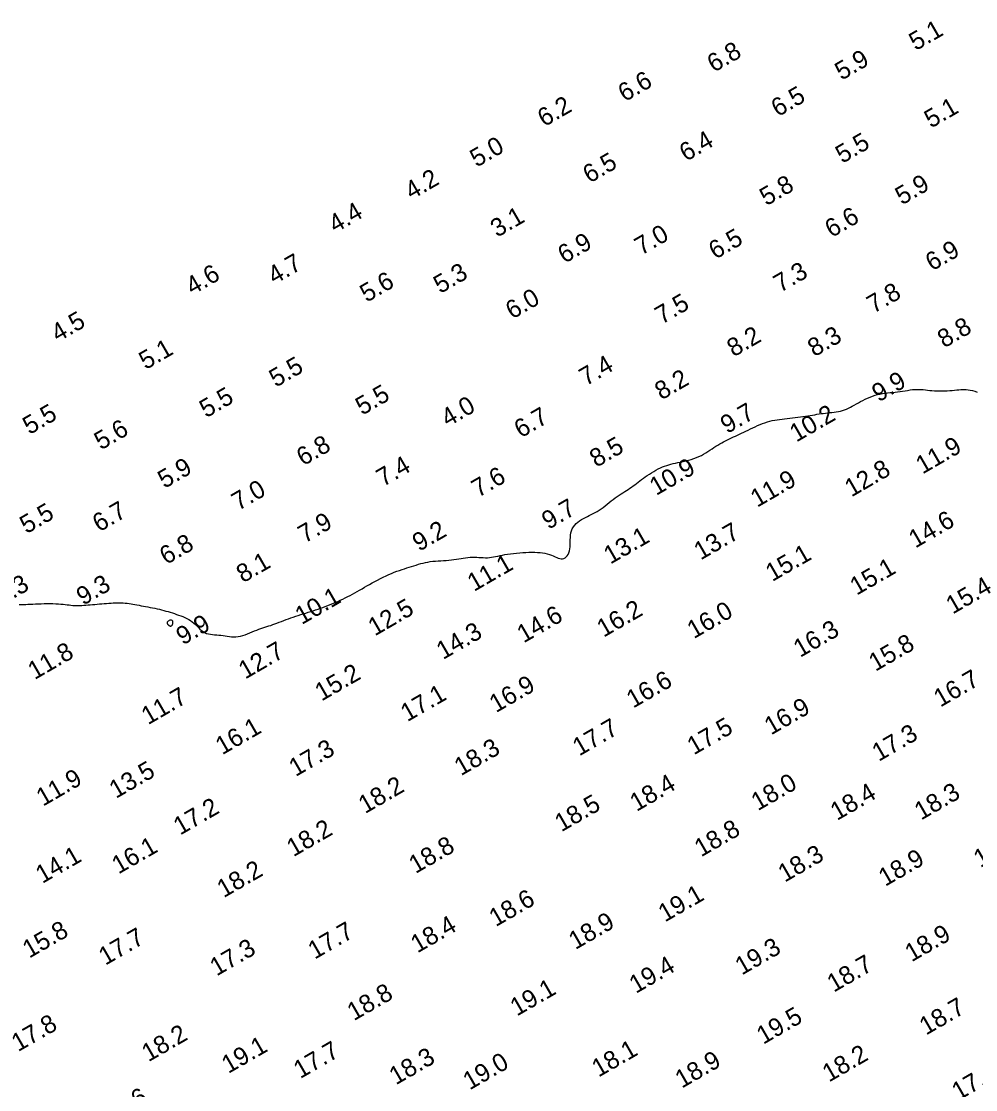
# Model space of a CAD drawing. Extents: x 3024098 to 3056816, y 418252 to 509144.
# Drawn here: x 3031916.7 to 3032181.3, y 418652.7 to 418949 of the extents above; entities that cross this region are included whole.
import ezdxf

# ---------------------------------------------------------------- set-up
doc = ezdxf.new("R2010")
doc.units = 0
doc.layers.add('V-CHAN-CONT-EL10', color=7, linetype='Continuous')
doc.layers.add('V-TOPO-SOUN-0911', color=7, linetype='Continuous')

msp = doc.modelspace()

# ---------------------------------------------------------------- linework, layer by layer
at = {"layer": 'V-CHAN-CONT-EL10'}
msp.add_lwpolyline([(3031916.18, 418787.24), (3031916.76, 418787.25), (3031917.35, 418787.27), (3031917.95, 418787.3), (3031918.57, 418787.33), (3031919.22, 418787.37), (3031919.9, 418787.4), (3031920.63, 418787.43), (3031921.4, 418787.46), (3031922.21, 418787.49), (3031923.03, 418787.51), (3031923.87, 418787.52), (3031924.7, 418787.52), (3031925.51, 418787.5), (3031926.29, 418787.48), (3031927.03, 418787.44), (3031927.71, 418787.39), (3031928.33, 418787.33), (3031928.92, 418787.26), (3031929.47, 418787.19), (3031929.99, 418787.13), (3031930.5, 418787.07), (3031930.99, 418787.01), (3031931.48, 418786.98), (3031931.98, 418786.96), (3031932.49, 418786.96), (3031933.01, 418786.97), (3031933.54, 418787), (3031934.08, 418787.04), (3031934.64, 418787.08), (3031935.22, 418787.13), (3031935.82, 418787.19), (3031936.45, 418787.24), (3031937.09, 418787.3), (3031937.75, 418787.35), (3031938.41, 418787.41), (3031939.08, 418787.46), (3031939.74, 418787.51), (3031940.39, 418787.56), (3031941.02, 418787.61), (3031941.64, 418787.65), (3031942.23, 418787.69), (3031942.81, 418787.71), (3031943.38, 418787.73), (3031943.93, 418787.74), (3031944.47, 418787.74), (3031945.01, 418787.72), (3031945.54, 418787.68), (3031946.08, 418787.62), (3031946.61, 418787.55), (3031947.15, 418787.47), (3031947.69, 418787.37), (3031948.24, 418787.27), (3031948.8, 418787.16), (3031949.37, 418787.04), (3031949.96, 418786.93), (3031950.57, 418786.81), (3031951.19, 418786.7), (3031951.82, 418786.58), (3031952.46, 418786.46), (3031953.1, 418786.33), (3031953.75, 418786.21), (3031954.38, 418786.07), (3031955.01, 418785.93), (3031955.63, 418785.78), (3031956.24, 418785.62), (3031956.84, 418785.46), (3031957.43, 418785.28), (3031958.02, 418785.11), (3031958.6, 418784.92), (3031959.18, 418784.73), (3031959.76, 418784.54), (3031960.34, 418784.35), (3031960.92, 418784.14), (3031961.5, 418783.92), (3031962.06, 418783.68), (3031962.61, 418783.43), (3031963.14, 418783.15), (3031963.65, 418782.83), (3031964.13, 418782.49), (3031964.59, 418782.1), (3031965.02, 418781.7), (3031965.44, 418781.28), (3031965.85, 418780.86), (3031966.26, 418780.46), (3031966.68, 418780.08), (3031967.12, 418779.75), (3031967.59, 418779.48), (3031968.09, 418779.27), (3031968.61, 418779.12), (3031969.16, 418779.01), (3031969.73, 418778.94), (3031970.3, 418778.89), (3031970.89, 418778.85), (3031971.48, 418778.8), (3031972.08, 418778.75), (3031972.66, 418778.67), (3031973.24, 418778.57), (3031973.82, 418778.47), (3031974.41, 418778.39), (3031975, 418778.32), (3031975.59, 418778.28), (3031976.2, 418778.29), (3031976.83, 418778.35), (3031977.46, 418778.47), (3031978.12, 418778.65), (3031978.77, 418778.87), (3031979.44, 418779.12), (3031980.09, 418779.39), (3031980.74, 418779.67), (3031981.37, 418779.94), (3031981.98, 418780.19), (3031982.57, 418780.42), (3031983.14, 418780.62), (3031983.69, 418780.8), (3031984.24, 418780.98), (3031984.78, 418781.15), (3031985.33, 418781.31), (3031985.88, 418781.49), (3031986.44, 418781.68), (3031987.02, 418781.89), (3031987.61, 418782.11), (3031988.22, 418782.34), (3031988.85, 418782.58), (3031989.48, 418782.83), (3031990.13, 418783.08), (3031990.79, 418783.33), (3031991.46, 418783.57), (3031992.14, 418783.8), (3031992.82, 418784.03), (3031993.51, 418784.25), (3031994.2, 418784.47), (3031994.89, 418784.69), (3031995.58, 418784.9), (3031996.27, 418785.11), (3031996.96, 418785.33), (3031997.64, 418785.54), (3031998.31, 418785.76), (3031998.98, 418785.99), (3031999.65, 418786.22), (3032000.32, 418786.46), (3032001, 418786.7), (3032001.67, 418786.96), (3032002.36, 418787.23), (3032003.05, 418787.52), (3032003.75, 418787.81), (3032004.44, 418788.12), (3032005.14, 418788.44), (3032005.84, 418788.76), (3032006.53, 418789.1), (3032007.22, 418789.44), (3032007.89, 418789.79), (3032008.56, 418790.15), (3032009.21, 418790.52), (3032009.86, 418790.88), (3032010.52, 418791.26), (3032011.18, 418791.64), (3032011.85, 418792.03), (3032012.54, 418792.42), (3032013.25, 418792.83), (3032013.98, 418793.23), (3032014.73, 418793.64), (3032015.5, 418794.04), (3032016.28, 418794.44), (3032017.06, 418794.83), (3032017.84, 418795.21), (3032018.62, 418795.56), (3032019.38, 418795.89), (3032020.13, 418796.19), (3032020.86, 418796.47), (3032021.57, 418796.73), (3032022.27, 418796.97), (3032022.96, 418797.19), (3032023.63, 418797.41), (3032024.29, 418797.62), (3032024.94, 418797.82), (3032025.58, 418798.03), (3032026.21, 418798.22), (3032026.84, 418798.42), (3032027.47, 418798.6), (3032028.11, 418798.77), (3032028.76, 418798.92), (3032029.43, 418799.05), (3032030.11, 418799.16), (3032030.82, 418799.25), (3032031.54, 418799.31), (3032032.28, 418799.36), (3032033.03, 418799.4), (3032033.77, 418799.44), (3032034.52, 418799.49), (3032035.25, 418799.54), (3032035.96, 418799.61), (3032036.66, 418799.7), (3032037.33, 418799.81), (3032037.99, 418799.93), (3032038.64, 418800.04), (3032039.27, 418800.16), (3032039.9, 418800.25), (3032040.52, 418800.33), (3032041.14, 418800.38), (3032041.76, 418800.4), (3032042.37, 418800.39), (3032042.99, 418800.36), (3032043.6, 418800.33), (3032044.2, 418800.29), (3032044.8, 418800.26), (3032045.38, 418800.24), (3032045.96, 418800.25), (3032046.52, 418800.3), (3032047.08, 418800.37), (3032047.65, 418800.46), (3032048.22, 418800.57), (3032048.82, 418800.69), (3032049.44, 418800.82), (3032050.1, 418800.96), (3032050.81, 418801.09), (3032051.56, 418801.21), (3032052.35, 418801.33), (3032053.18, 418801.43), (3032054.03, 418801.52), (3032054.89, 418801.6), (3032055.76, 418801.66), (3032056.62, 418801.71), (3032057.46, 418801.74), (3032058.27, 418801.75), (3032059.06, 418801.75), (3032059.82, 418801.72), (3032060.54, 418801.66), (3032061.24, 418801.58), (3032061.9, 418801.47), (3032062.53, 418801.33), (3032063.12, 418801.16), (3032063.68, 418800.95), (3032064.2, 418800.73), (3032064.69, 418800.51), (3032065.15, 418800.3), (3032065.59, 418800.12), (3032066.01, 418799.99), (3032066.4, 418799.91), (3032066.78, 418799.92), (3032067.14, 418800.01), (3032067.48, 418800.18), (3032067.8, 418800.44), (3032068.09, 418800.77), (3032068.34, 418801.16), (3032068.55, 418801.62), (3032068.72, 418802.12), (3032068.84, 418802.68), (3032068.9, 418803.27), (3032068.93, 418803.9), (3032068.93, 418804.54), (3032068.93, 418805.2), (3032068.95, 418805.85), (3032068.99, 418806.5), (3032069.08, 418807.12), (3032069.24, 418807.71), (3032069.47, 418808.26), (3032069.77, 418808.78), (3032070.14, 418809.25), (3032070.56, 418809.69), (3032071.02, 418810.1), (3032071.52, 418810.47), (3032072.03, 418810.81), (3032072.57, 418811.12), (3032073.1, 418811.41), (3032073.65, 418811.68), (3032074.19, 418811.93), (3032074.74, 418812.19), (3032075.29, 418812.46), (3032075.84, 418812.74), (3032076.4, 418813.04), (3032076.95, 418813.38), (3032077.51, 418813.76), (3032078.07, 418814.18), (3032078.63, 418814.61), (3032079.19, 418815.07), (3032079.74, 418815.53), (3032080.29, 418815.98), (3032080.84, 418816.42), (3032081.39, 418816.84), (3032081.93, 418817.23), (3032082.46, 418817.6), (3032082.99, 418817.94), (3032083.51, 418818.27), (3032084.02, 418818.58), (3032084.51, 418818.89), (3032085, 418819.19), (3032085.47, 418819.5), (3032085.92, 418819.82), (3032086.37, 418820.15), (3032086.82, 418820.48), (3032087.26, 418820.82), (3032087.71, 418821.17), (3032088.18, 418821.53), (3032088.67, 418821.9), (3032089.18, 418822.28), (3032089.72, 418822.67), (3032090.28, 418823.05), (3032090.86, 418823.44), (3032091.46, 418823.82), (3032092.07, 418824.18), (3032092.68, 418824.53), (3032093.29, 418824.85), (3032093.89, 418825.14), (3032094.48, 418825.4), (3032095.07, 418825.62), (3032095.65, 418825.82), (3032096.24, 418826), (3032096.84, 418826.17), (3032097.46, 418826.32), (3032098.1, 418826.47), (3032098.77, 418826.62), (3032099.47, 418826.77), (3032100.19, 418826.93), (3032100.94, 418827.11), (3032101.69, 418827.3), (3032102.44, 418827.51), (3032103.18, 418827.74), (3032103.9, 418827.99), (3032104.6, 418828.28), (3032105.26, 418828.59), (3032105.89, 418828.93), (3032106.5, 418829.29), (3032107.09, 418829.66), (3032107.65, 418830.04), (3032108.21, 418830.41), (3032108.75, 418830.78), (3032109.29, 418831.14), (3032109.83, 418831.47), (3032110.36, 418831.79), (3032110.9, 418832.1), (3032111.44, 418832.39), (3032111.97, 418832.67), (3032112.51, 418832.94), (3032113.05, 418833.21), (3032113.6, 418833.47), (3032114.15, 418833.73), (3032114.7, 418833.99), (3032115.26, 418834.25), (3032115.83, 418834.51), (3032116.41, 418834.78), (3032117, 418835.05), (3032117.6, 418835.34), (3032118.22, 418835.63), (3032118.86, 418835.94), (3032119.51, 418836.25), (3032120.17, 418836.56), (3032120.84, 418836.86), (3032121.52, 418837.15), (3032122.2, 418837.43), (3032122.89, 418837.68), (3032123.57, 418837.9), (3032124.25, 418838.09), (3032124.92, 418838.25), (3032125.6, 418838.38), (3032126.28, 418838.49), (3032126.96, 418838.59), (3032127.65, 418838.68), (3032128.35, 418838.76), (3032129.06, 418838.84), (3032129.78, 418838.92), (3032130.51, 418839.01), (3032131.24, 418839.09), (3032131.97, 418839.19), (3032132.7, 418839.28), (3032133.41, 418839.38), (3032134.11, 418839.48), (3032134.79, 418839.58), (3032135.44, 418839.69), (3032136.08, 418839.79), (3032136.69, 418839.9), (3032137.3, 418840), (3032137.89, 418840.1), (3032138.48, 418840.19), (3032139.07, 418840.27), (3032139.66, 418840.35), (3032140.26, 418840.41), (3032140.86, 418840.47), (3032141.46, 418840.54), (3032142.06, 418840.6), (3032142.66, 418840.69), (3032143.25, 418840.79), (3032143.83, 418840.91), (3032144.4, 418841.06), (3032144.95, 418841.25), (3032145.5, 418841.47), (3032146.04, 418841.72), (3032146.57, 418841.98), (3032147.11, 418842.28), (3032147.66, 418842.58), (3032148.23, 418842.9), (3032148.81, 418843.22), (3032149.42, 418843.55), (3032150.04, 418843.87), (3032150.69, 418844.19), (3032151.35, 418844.49), (3032152.02, 418844.78), (3032152.71, 418845.04), (3032153.4, 418845.27), (3032154.09, 418845.47), (3032154.78, 418845.63), (3032155.48, 418845.76), (3032156.17, 418845.85), (3032156.87, 418845.94), (3032157.57, 418846.01), (3032158.26, 418846.07), (3032158.96, 418846.14), (3032159.66, 418846.22), (3032160.36, 418846.32), (3032161.05, 418846.43), (3032161.74, 418846.54), (3032162.42, 418846.65), (3032163.1, 418846.75), (3032163.75, 418846.84), (3032164.4, 418846.9), (3032165.02, 418846.93), (3032165.62, 418846.93), (3032166.21, 418846.91), (3032166.79, 418846.86), (3032167.37, 418846.79), (3032167.96, 418846.72), (3032168.57, 418846.65), (3032169.19, 418846.59), (3032169.85, 418846.54), (3032170.53, 418846.51), (3032171.25, 418846.5), (3032171.98, 418846.51), (3032172.71, 418846.53), (3032173.44, 418846.56), (3032174.14, 418846.6), (3032174.82, 418846.65), (3032175.47, 418846.71), (3032176.06, 418846.76), (3032176.62, 418846.81), (3032177.15, 418846.85), (3032177.67, 418846.87), (3032178.18, 418846.88), (3032178.7, 418846.85), (3032179.24, 418846.8), (3032179.81, 418846.71), (3032180.42, 418846.58), (3032181.06, 418846.4), (3032181.71, 418846.19)], dxfattribs=at)
msp.add_lwpolyline([(3031957.55, 418781.57), (3031957.58, 418781.53), (3031957.62, 418781.49), (3031957.67, 418781.45), (3031957.72, 418781.41), (3031957.77, 418781.37), (3031957.83, 418781.34), (3031957.91, 418781.32), (3031957.99, 418781.3), (3031958.08, 418781.29), (3031958.17, 418781.3), (3031958.27, 418781.33), (3031958.36, 418781.38), (3031958.45, 418781.44), (3031958.54, 418781.53), (3031958.61, 418781.65), (3031958.67, 418781.79), (3031958.71, 418781.95), (3031958.74, 418782.13), (3031958.75, 418782.3), (3031958.74, 418782.48), (3031958.7, 418782.63), (3031958.63, 418782.76), (3031958.54, 418782.86), (3031958.41, 418782.92), (3031958.26, 418782.94), (3031958.1, 418782.92), (3031957.93, 418782.89), (3031957.76, 418782.83), (3031957.6, 418782.75), (3031957.46, 418782.66), (3031957.34, 418782.56), (3031957.26, 418782.46), (3031957.2, 418782.36), (3031957.17, 418782.26), (3031957.17, 418782.16), (3031957.18, 418782.07), (3031957.2, 418781.99), (3031957.23, 418781.91), (3031957.26, 418781.85), (3031957.29, 418781.8), (3031957.32, 418781.76), (3031957.35, 418781.73), (3031957.39, 418781.7), (3031957.42, 418781.68), (3031957.45, 418781.66), (3031957.48, 418781.63), (3031957.51, 418781.61)], close=True, dxfattribs=at)

# ---------------------------------------------------------------- texts
at = {"layer": 'V-TOPO-SOUN-0911'}
for s, p in [('5.1', (3032164.67, 418940.71)), ('6.8', (3032108.72, 418934.69)), ('5.9', (3032144.12, 418932.49)), ('6.6', (3032084.01, 418926.53)), ('6.5', (3032126.46, 418922.36)), ('6.2', (3032061.7, 418919.6)), ('5.1', (3032168.9, 418919.22)), ('5.0', (3032042.95, 418908.38)), ('6.4', (3032101.01, 418909.99)), ('5.5', (3032144.3, 418909.43)), ('6.5', (3032074.26, 418903.95)), ('4.2', (3032024.92, 418899.39)), ('5.8', (3032123.28, 418897.68)), ('5.9', (3032160.85, 418897.91)), ('4.4', (3032003.76, 418890.17)), ('3.1', (3032048.63, 418888.94)), ('6.6', (3032141.36, 418888.86)), ('6.9', (3032067.31, 418881.71)), ('7.0', (3032088.59, 418883.97)), ('6.5', (3032109.13, 418882.85)), ('6.9', (3032169.22, 418879.61)), ('4.7', (3031986.9, 418875.9)), ('4.6', (3031964.16, 418872.95)), ('5.3', (3032032.86, 418873.34)), ('7.3', (3032127.12, 418873.64)), ('5.6', (3032012.46, 418870.92)), ('7.8', (3032152.98, 418867.86)), ('6.0', (3032052.83, 418866.25)), ('7.5', (3032094.27, 418864.84)), ('4.5', (3031926.85, 418859.92)), ('8.8', (3032172.56, 418858.28)), ('8.2', (3032114.2, 418855.79)), ('8.3', (3032136.57, 418855.82)), ('5.1', (3031951.19, 418852.26)), ('5.5', (3031987.28, 418847.36)), ('7.4', (3032073.25, 418847.75)), ('8.2', (3032094.18, 418843.85)), ('9.9', (3032154.39, 418843.26)), ('5.5', (3031967.96, 418838.89)), ('5.5', (3032011.23, 418839.61)), ('5.5', (3031918.98, 418834.23)), ('4.0', (3032034.95, 418836.4)), ('9.7', (3032112.39, 418834.5)), ('6.7', (3032055.21, 418833.31)), ('10.2 ', (3032131.58, 418832.16)), ('5.6', (3031938.8, 418829.97)), ('6.8', (3031994.87, 418825.57)), ('8.5', (3032076.13, 418825.15)), ('11.9 ', (3032166.56, 418823.3)), ('7.4', (3032017.02, 418819.8)), ('5.9', (3031956.42, 418819.31)), ('7.6', (3032043.39, 418816.82)), ('10.9 ', (3032092.74, 418817.36)), ('12.8 ', (3032146.84, 418816.94)), ('11.9 ', (3032120.73, 418814.08)), ('7.0', (3031976.88, 418813.17)), ('6.7', (3031938.31, 418807.23)), ('9.7', (3032062.85, 418807.92)), ('5.5', (3031918.16, 418806.74)), ('14.6 ', (3032164.59, 418802.77)), ('7.9', (3031995.3, 418804.15)), ('9.2', (3032026.99, 418801.85)), ('13.7 ', (3032105.04, 418799.45)), ('13.1 ', (3032080.03, 418798.32)), ('6.8', (3031956.91, 418798.18)), ('8.1', (3031978.19, 418793.14)), ('15.1 ', (3032124.91, 418793.49)), ('11.1 ', (3032042.23, 418790.74)), ('15.1 ', (3032148.3, 418789.69)), ('9.3', (3031911.24, 418786.92)), ('9.3', (3031933.85, 418786.89)), ('15.4 ', (3032174.92, 418784.46)), ('10.1 ', (3031994.46, 418781.55)), ('12.5 ', (3032014.71, 418778.39)), ('14.6 ', (3032055.99, 418776.46)), ('16.2 ', (3032078.14, 418778.03)), ('16.0 ', (3032103.16, 418777.63)), ('9.9', (3031961.51, 418775.87)), ('14.3 ', (3032033.65, 418771.86)), ('16.3 ', (3032132.63, 418772.45)), ('15.8 ', (3032153.5, 418768.58)), ('11.8 ', (3031920.4, 418766.28)), ('12.7 ', (3031978.8, 418766.44)), ('15.2 ', (3031999.96, 418760.34)), ('16.6 ', (3032086.34, 418758.38)), ('16.7 ', (3032171.51, 418758.67)), ('16.9 ', (3032048.32, 418757.13)), ('11.7 ', (3031951.86, 418753.78)), ('17.1 ', (3032023.73, 418754.62)), ('16.9 ', (3032124.56, 418750.93)), ('16.1 ', (3031972.41, 418745.43)), ('17.7 ', (3032071.41, 418745.12)), ('17.5 ', (3032103.16, 418745.41)), ('17.3 ', (3032154.42, 418743.61)), ('17.3 ', (3031992.77, 418739.41)), ('18.3 ', (3032038.61, 418739.64)), ('13.5 ', (3031942.96, 418733.34)), ('11.9 ', (3031922.73, 418731.18)), ('18.2 ', (3032012.03, 418729.14)), ('18.4 ', (3032087.29, 418729.73)), ('18.0 ', (3032120.91, 418729.93)), ('18.4 ', (3032142.87, 418727.24)), ('18.3 ', (3032166.16, 418727.34)), ('17.2 ', (3031960.75, 418723.17)), ('18.5 ', (3032066.45, 418724.09)), ('18.2 ', (3031992.15, 418717.17)), ('18.8 ', (3032105.17, 418717.13)), ('18.4 ', (3032182.57, 418714.15)), ('16.1 ', (3031943.67, 418712.39)), ('18.8 ', (3032026.01, 418712.51)), ('14.1 ', (3031922.55, 418709.77)), ('18.3 ', (3032128.37, 418710.11)), ('18.9 ', (3032156.22, 418708.96)), ('18.2 ', (3031972.83, 418705.81)), ('18.6 ', (3032048.25, 418697.78)), ('19.1 ', (3032095.15, 418699.07)), ('18.4 ', (3032026.53, 418690.49)), ('18.9 ', (3032070.33, 418691.44)), ('15.8 ', (3031918.92, 418689.05)), ('17.7 ', (3031940.02, 418687.08)), ('17.7 ', (3031998.06, 418688.75)), ('18.9 ', (3032163.54, 418688.03)), ('19.3 ', (3032116.46, 418684.36)), ('17.3 ', (3031970.86, 418684.1)), ('19.4 ', (3032087.1, 418679.27)), ('18.7 ', (3032141.95, 418679.6)), ('19.1 ', (3032054.11, 418672.99)), ('18.8 ', (3032008.91, 418671.69)), ('18.7 ', (3032167.54, 418667.72)), ('19.5 ', (3032122.42, 418665.17)), ('17.8 ', (3031915.84, 418663.13)), ('18.2 ', (3031951.96, 418660.31)), ('19.1 ', (3031974.12, 418657.08)), ('17.7 ', (3031994.05, 418655.65)), ('18.1 ', (3032076.74, 418656.06)), ('18.2 ', (3032140.64, 418654.7)), ('18.3 ', (3032020.56, 418653.91)), ('19.0 ', (3032041.02, 418652.5)), ('18.9 ', (3032099.83, 418652.99)), ('17.4 ', (3032176.53, 418649.61)), ('18.6 ', (3031940.9, 418642.8))]:
    msp.add_text(s, height=5, rotation=30, dxfattribs=at).set_placement(p)

doc.saveas('drawing.dxf')
